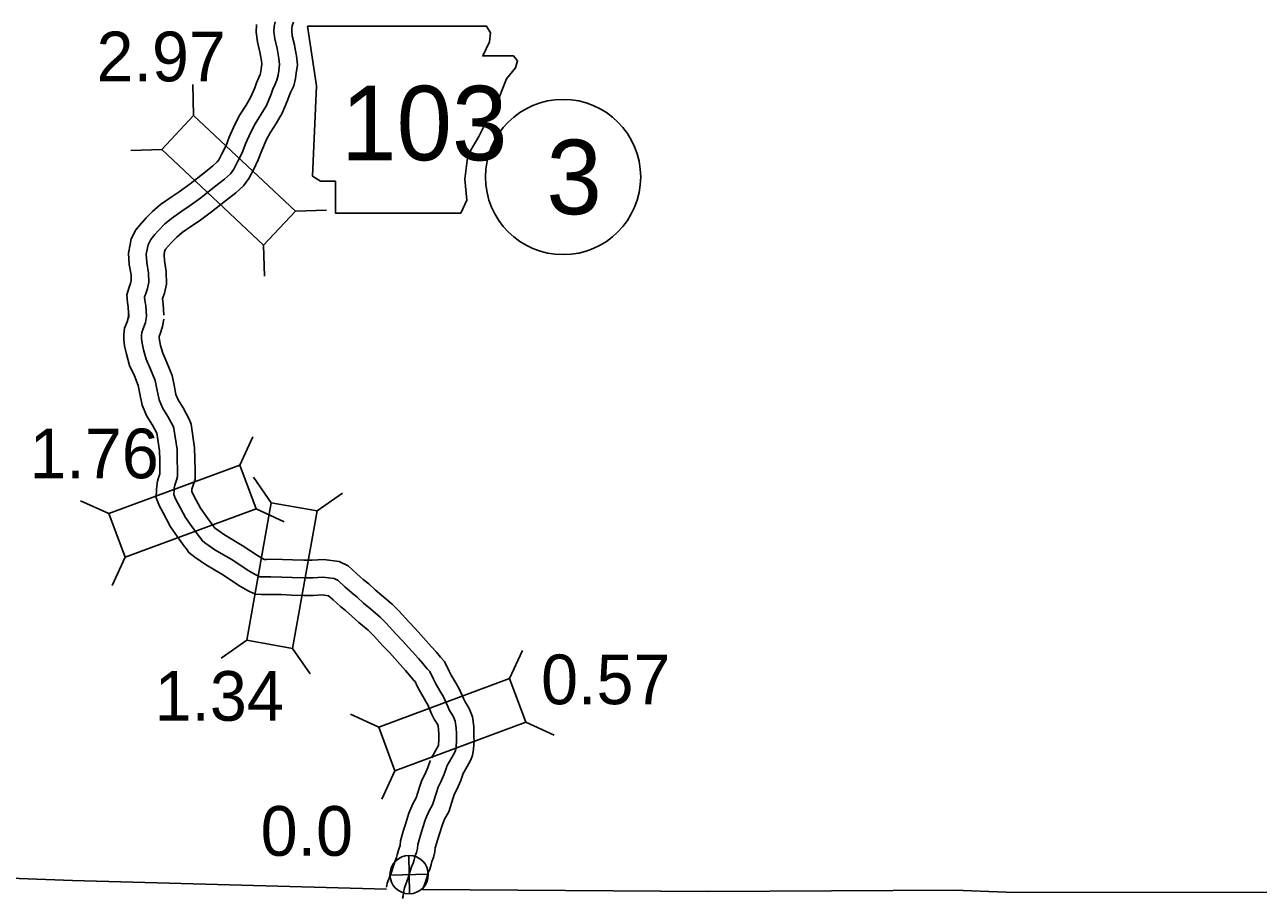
# Model space of a CAD drawing. Extents: x -83719 to 153526, y -11835 to 11446.
# Drawn here: x 10456.3 to 10806, y -928.4 to -680.8 of the extents above; entities that cross this region are included whole.
import ezdxf

# ---------------------------------------------------------------- set-up
doc = ezdxf.new("R2010")
doc.units = 0
for name, color, linetype in [('Level 11', 7, 'Continuous'), ('Level 2', 7, 'Continuous'), ('Level 20', 7, 'Continuous'), ('Level 21', 7, 'Continuous'), ('Level 25', 7, 'Continuous'), ('Level 26', 7, 'Continuous'), ('Level 27', 7, 'Continuous'), ('Level 58', 7, 'Continuous'), ('Level 59', 7, 'Continuous')]:
    doc.layers.add(name, color=color, linetype=linetype)

msp = doc.modelspace()

# ---------------------------------------------------------------- linework, layer by layer
at = {"layer": 'Level 11'}
for points in [[(10522.03, -680.79), (10521.94, -682.92), (10522.26, -685.68), (10522.95, -688.56), (10523.13, -689.57), (10523.41, -691.07), (10523.51, -692.04), (10523.36, -693.19), (10523.21, -694.19), (10523.03, -694.91), (10522.62, -695.83), (10521.99, -697.27), (10521.48, -698.67), (10520.3, -701.45), (10519.06, -703.61), (10517.25, -706.37), (10515.81, -709.11), (10514.29, -712.74), (10513.36, -715.1), (10512.28, -717.27), (10511.33, -719.08), (10510.86, -719.72), (10509.65, -720.82), (10507.03, -722.89), (10503.2, -725.9), (10500.06, -728.2), (10498.06, -729.54), (10494.8, -731.77), (10492.55, -733.72), (10490.69, -735.6), (10489.39, -737.05), (10487.79, -738.94), (10486.51, -741.54), (10486.14, -743.1), (10485.73, -745.59), (10485.93, -748.79), (10486.43, -751.72), (10486.46, -753.31), (10486.25, -754.21), (10485.92, -755.19), (10485.22, -757.43), (10485.39, -759.53), (10485.59, -760.8), (10485.62, -760.98), (10485.79, -763.78)], [(10532.44, -680.11), (10532.14, -681.16), (10531.99, -681.94), (10531.96, -682.55), (10532.13, -683.93), (10532.74, -686.51), (10532.97, -687.78), (10533.32, -689.67), (10533.57, -692.17), (10533.26, -694.57), (10533.03, -696.11), (10532.55, -698.13), (10531.77, -699.88), (10531.28, -700.99), (10530.79, -702.33), (10529.27, -705.91), (10527.59, -708.84), (10525.88, -711.44), (10524.87, -713.38), (10523.55, -716.51), (10522.51, -719.16), (10521.19, -721.81), (10519.83, -724.42), (10518.31, -726.47), (10516.12, -728.45), (10513.21, -730.75), (10509.25, -733.86), (10505.79, -736.4), (10503.66, -737.82), (10500.92, -739.7), (10499.38, -741.03), (10497.98, -742.44), (10496.95, -743.61), (10496.22, -744.47), (10495.98, -744.94), (10495.95, -745.06), (10495.78, -746.1), (10495.88, -747.64), (10496.41, -750.79), (10496.48, -754.34), (10495.89, -756.92), (10495.43, -758.27), (10495.35, -758.53), (10495.46, -759.21), (10495.57, -759.89), (10495.77, -763.18)], [(10485.85, -762.65), (10485.62, -764.03), (10485.3, -765.03), (10484.55, -766.83), (10484.4, -768.6), (10484.41, -770), (10484.6, -771.85), (10485.11, -774.19), (10486.04, -777.39), (10487.38, -780.39), (10488.44, -783.12), (10488.83, -785.01), (10489.59, -788.68), (10490.92, -791.76), (10492.54, -794.35), (10493.7, -796.57), (10494.48, -801.64), (10494.55, -804.11), (10494.6, -807.14), (10494.58, -808.15), (10494.5, -808.44), (10494.16, -809.51), (10493.94, -810.17), (10493.72, -811.57), (10493.63, -812.6), (10493.57, -814.89), (10494.51, -817.33), (10495.4, -818.99), (10497.57, -823.11), (10499.59, -825.94), (10501.48, -828.59), (10502.12, -829.36), (10502.77, -830.44), (10504.47, -831.72), (10507.51, -833.83), (10512.66, -836.87), (10517.03, -839.76), (10519.45, -841.17), (10520.02, -841.46), (10521.67, -842.2), (10523.45, -842.36), (10525.15, -842.35), (10526.14, -842.29), (10528.98, -842.36), (10531.89, -842.52), (10535.31, -842.57), (10538.08, -842.59), (10540.62, -842.43), (10542.4, -842.66), (10543.72, -843.87), (10545.82, -845.7), (10547.26, -846.88), (10549, -848.5), (10551.04, -850.24), (10553.66, -852.44), (10555.15, -853.91), (10557.83, -856.83), (10559.66, -858.8), (10564.19, -863.84), (10565.38, -865.14), (10566.6, -866.65), (10566.94, -867.01), (10567.66, -868.53), (10568.43, -870.01), (10569.96, -872.64), (10570.54, -873.61), (10571.64, -876.18), (10572.36, -877.63), (10573.29, -879.11), (10573.45, -879.53), (10573.6, -880.61), (10573.64, -881.8), (10573.64, -883.02), (10573.64, -883.49), (10573.58, -884.95), (10573.54, -885.13), (10571.61, -888.57)], [(10495.71, -764.31), (10495.36, -766.4), (10494.69, -768.48), (10494.4, -769.17), (10494.41, -769.45), (10494.49, -770.27), (10494.81, -771.74), (10495.45, -773.94), (10496.61, -776.53), (10498.06, -780.27), (10498.62, -782.98), (10499.17, -785.65), (10499.8, -787.1), (10501.22, -789.37), (10502.92, -792.61), (10503.44, -794.06), (10504.46, -800.74), (10504.55, -803.88), (10504.6, -807.13), (10504.56, -809.66), (10504.06, -811.37), (10503.7, -812.51), (10503.65, -812.79), (10503.62, -813.15), (10503.63, -813.17), (10504.23, -814.31), (10506.11, -817.85), (10507.73, -820.14), (10509.4, -822.48), (10510.31, -823.57), (10510.34, -823.62), (10512.91, -825.4), (10517.96, -828.39), (10522.32, -831.27), (10524.18, -832.36), (10524.79, -832.36), (10525.94, -832.28), (10529.38, -832.37), (10532.23, -832.52), (10535.43, -832.57), (10537.81, -832.59), (10540.95, -832.39), (10545.43, -832.97), (10547.94, -834.17), (10550.39, -836.42), (10552.25, -838.05), (10553.83, -839.33), (10555.66, -841.03), (10557.51, -842.61), (10560.4, -845.05), (10562.34, -846.96), (10565.17, -850.04), (10567.04, -852.05), (10571.6, -857.12), (10572.96, -858.61), (10574.16, -860.09), (10575.31, -861.33), (10576.61, -864.07), (10577.19, -865.19), (10578.56, -867.55), (10579.46, -869.04), (10580.73, -872), (10581.1, -872.75), (10582.26, -874.6), (10583.19, -876.98), (10583.58, -879.76), (10583.64, -881.64), (10583.64, -882.97), (10583.65, -883.69), (10583.53, -886.18), (10583.18, -887.91), (10582.64, -889.35), (10580.34, -893.46)], [(10558.87, -925.25), (10559.07, -924.17), (10560.25, -921.01), (10560.63, -919.83), (10561.25, -917.85), (10561.66, -916.84), (10561.87, -916.15), (10562.22, -914.83), (10562.57, -913.93), (10562.67, -913.49), (10562.85, -912.16), (10563.68, -909.12), (10564.31, -907.11), (10565.2, -904.31), (10566.33, -901.63), (10567.27, -899.96), (10568.21, -896.89), (10568.87, -894.98), (10569.7, -893.3), (10570.56, -891.39), (10571.12, -889.74), (10571.27, -889.33)], [(10569.07, -925.97), (10569.69, -924.31), (10570.16, -922.87), (10570.66, -921.25), (10571.1, -920.18), (10571.49, -918.86), (10571.73, -917.97), (10572.17, -916.87), (10572.53, -915.24), (10572.67, -914.16), (10573.28, -911.92), (10573.84, -910.12), (10574.59, -907.77), (10575.32, -906.03), (10576.5, -903.95), (10577.72, -899.99), (10578.12, -898.83), (10578.75, -897.57), (10579.87, -895.06), (10580.56, -893.03), (10580.68, -892.7)]]:
    msp.add_lwpolyline(points, dxfattribs=at)
at = {"layer": 'Level 2'}
for points in [[(10103.25, -920.91), (10115.2, -920.94), (10204.05, -920.13), (10293.14, -920.28), (10381.52, -920.11), (10469.86, -923.4), (10558.86, -925.82)], [(10569.07, -925.92), (10650.1, -926.5), (10719.79, -926.08)], [(10719.79, -926.08), (10734.47, -926.68), (10820.39, -926.75), (10906.85, -926.76), (10993.6, -927.27), (11026.7, -927.34)]]:
    msp.add_lwpolyline(points, dxfattribs=at)
at = {"layer": 'Level 20'}
for p, q in [((10504.17, -706.58), (10503.9, -697.78)), ((10495.13, -716.2), (10486.33, -716.47)), ((10533.02, -733.7), (10541.82, -733.43)), ((10523.98, -743.32), (10524.25, -752.12)), ((10517.26, -805.63), (10520.93, -797.63)), ((10526.17, -816.32), (10521.13, -809.11)), ((10539.16, -818.64), (10546.38, -813.6)), ((10480.13, -819.4), (10472.13, -815.73)), ((10521.85, -818.01), (10529.85, -821.68)), ((10484.72, -831.78), (10481.05, -839.78)), ((10519.22, -855.31), (10512, -860.34)), ((10532.22, -857.63), (10537.25, -864.84)), ((10593.74, -866.17), (10597.41, -858.17)), ((10556.62, -879.94), (10548.62, -876.27)), ((10598.33, -878.55), (10606.33, -882.22)), ((10561.21, -892.32), (10557.54, -900.32))]:
    msp.add_line(p, q, dxfattribs=at)
for points in [[(10495.13, -716.2), (10523.98, -743.32), (10533.02, -733.7), (10504.17, -706.58)], [(10484.72, -831.78), (10521.85, -818.01), (10517.26, -805.63), (10480.13, -819.4)], [(10532.22, -857.63), (10539.16, -818.64), (10526.17, -816.32), (10519.22, -855.31)], [(10561.21, -892.32), (10598.33, -878.55), (10593.74, -866.17), (10556.62, -879.94)]]:
    msp.add_lwpolyline(points, close=True, dxfattribs=at)
at = {"layer": 'Level 21'}
msp.add_lwpolyline([(10536.48, -681.19), (10539.01, -698.11), (10537.88, -723.77), (10540.14, -725.18), (10544.37, -725.18), (10544.37, -734.2), (10579.9, -734.2), (10581.59, -730.53), (10581.03, -724.61), (10581.87, -717.84), (10584.97, -712.49), (10586.95, -708.54), (10589.77, -704.31), (10591.46, -699.8), (10592.87, -696.13), (10595.41, -693.03), (10595.97, -691.06), (10594.84, -689.65), (10586.1, -689.65), (10588.07, -685.7), (10588.36, -683.16), (10587.19, -681.21)], close=True, dxfattribs=at)
at = {"layer": 'Level 26'}
for p, q in [((10565.38, -927.14), (10565.13, -916.29)), ((10559.83, -921.84), (10570.68, -921.59))]:
    msp.add_line(p, q, dxfattribs=at)
msp.add_circle((10565.26, -921.72), 5.43, dxfattribs=at)
at = {"layer": 'Level 27'}
msp.add_circle((10608.89, -723.98), 22, dxfattribs=at)
at = {"layer": 'Level 59'}
for points in [[(10527.27, -679.99), (10527.01, -681.37), (10526.95, -682.73), (10527.2, -684.8), (10527.85, -687.54), (10528.05, -688.67), (10528.36, -690.37), (10528.54, -692.11), (10528.31, -693.88), (10528.12, -695.15), (10527.79, -696.52), (10527.2, -697.86), (10526.63, -699.13), (10526.14, -700.5), (10524.78, -703.68), (10523.33, -706.22), (10521.57, -708.9), (10520.34, -711.25), (10518.92, -714.62), (10517.93, -717.13), (10516.74, -719.54), (10515.58, -721.75), (10514.58, -723.09), (10512.89, -724.64), (10510.12, -726.82), (10506.22, -729.88), (10502.93, -732.3), (10500.86, -733.68), (10497.86, -735.73), (10495.96, -737.38), (10494.33, -739.02), (10493.17, -740.33), (10492.01, -741.7), (10491.24, -743.24), (10491.05, -744.08), (10490.76, -745.85), (10490.9, -748.22), (10491.42, -751.25), (10491.47, -753.82), (10491.07, -755.56), (10490.68, -756.73), (10490.28, -758), (10490.35, -758.94), (10490.53, -760.01), (10490.6, -760.44), (10490.78, -763.48)], [(10490.78, -763.48), (10490.49, -765.21), (10489.99, -766.75), (10489.46, -768.02), (10489.4, -768.79), (10489.41, -769.73), (10489.55, -771.06), (10489.96, -772.96), (10490.74, -775.66), (10491.99, -778.46), (10493.25, -781.69), (10493.73, -783.99), (10494.38, -787.16), (10495.36, -789.43), (10496.88, -791.86), (10498.33, -794.62), (10498.57, -795.29), (10499.47, -801.19), (10499.55, -804), (10499.6, -807.13), (10499.57, -808.9), (10499.28, -809.91), (10498.92, -811.04), (10498.82, -811.35), (10498.69, -812.18), (10498.62, -812.88), (10498.6, -814.02), (10499.07, -815.25), (10499.81, -816.65), (10501.84, -820.48), (10503.66, -823.04), (10505.44, -825.53), (10506.22, -826.47), (10506.56, -827.03), (10507.39, -827.66), (10510.21, -829.62), (10515.31, -832.63), (10519.67, -835.51), (10521.82, -836.77), (10522.16, -836.94), (10522.96, -837.3), (10523.66, -837.36), (10524.97, -837.36), (10526.04, -837.28), (10529.18, -837.37), (10532.06, -837.52), (10535.37, -837.57), (10537.94, -837.59), (10540.79, -837.41), (10544, -837.83), (10545.1, -838.36), (10547.05, -840.15), (10549.04, -841.87), (10550.55, -843.1), (10552.33, -844.76), (10554.28, -846.42), (10557.03, -848.75), (10558.74, -850.44), (10561.5, -853.43), (10563.35, -855.42), (10567.89, -860.48), (10569.17, -861.87), (10570.38, -863.37), (10571.12, -864.17), (10572.14, -866.3), (10572.81, -867.6), (10574.26, -870.09), (10575, -871.32), (10576.19, -874.09), (10576.73, -875.19), (10577.77, -876.85), (10578.32, -878.25), (10578.59, -880.19), (10578.64, -881.72), (10578.64, -882.99), (10578.64, -883.59), (10578.55, -885.56), (10578.36, -886.53), (10578.1, -887.23), (10575.97, -891.02)], [(10563.36, -928.44), (10563.59, -927.84), (10563.68, -926.74), (10563.91, -925.5), (10564.97, -922.66), (10565.39, -921.35), (10565.95, -919.55), (10566.38, -918.51), (10566.68, -917.51), (10566.97, -916.4), (10567.37, -915.4), (10567.6, -914.36), (10567.76, -913.16), (10568.48, -910.52), (10569.07, -908.61), (10569.9, -906.04), (10570.82, -903.83), (10571.88, -901.96), (10572.97, -898.44), (10573.5, -896.91), (10574.22, -895.43), (10575.22, -893.22), (10575.84, -891.39), (10575.97, -891.02)]]:
    msp.add_lwpolyline(points, dxfattribs=at)

# ---------------------------------------------------------------- texts
at = {"layer": 'Level 21'}
msp.add_text('103', height=21.12, dxfattribs=at).set_placement((10545.99, -719.25))
at = {"layer": 'Level 25'}
msp.add_text('0.0', height=14.08, dxfattribs=at).set_placement((10523.17, -916.38))
at = {"layer": 'Level 27'}
msp.add_text('3', height=21.12, dxfattribs=at).set_placement((10604.17, -734.54))
at = {"layer": 'Level 58'}
for s, p in [('2.97', (10476.65, -696.87)), ('1.76', (10457.64, -809.38)), ('0.57', (10602.66, -873.42)), ('1.34', (10493.08, -878.11))]:
    msp.add_text(s, height=14.08, dxfattribs=at).set_placement(p)

doc.saveas('drawing.dxf')
